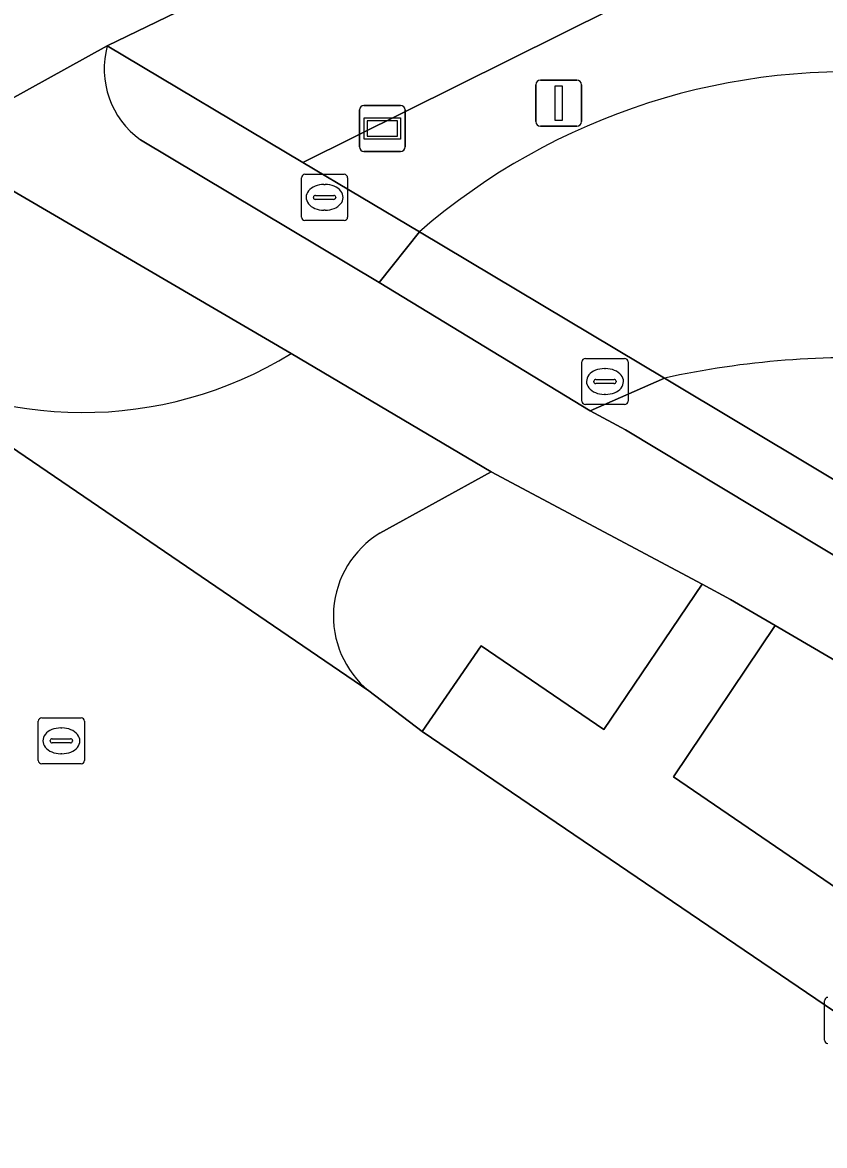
# Model space of a CAD drawing. Extents: x 157320 to 158835, y 386650 to 388491.
# Drawn here: x 158324.37 to 158341.76, y 386907.25 to 386931.6 of the extents above; entities that cross this region are included whole.
import ezdxf

# ---------------------------------------------------------------- set-up
doc = ezdxf.new("R2010")
doc.units = 0
for name, color, linetype in [('IMGEO_Berm_groen', 7, 'Continuous'), ('IMGEO_Brandkraan', 7, 'Continuous'), ('IMGEO_Fietspad_gesloten', 7, 'Continuous'), ('IMGEO_Kolk', 7, 'Continuous'), ('IMGEO_Lichtmast', 7, 'Continuous'), ('IMGEO_Rijbaan_lokaal_gesloten', 7, 'Continuous'), ('IMGEO_Rijbaan_lokaal_open', 7, 'Continuous'), ('IMGEO_Rioolput', 7, 'Continuous'), ('IMGEO_Verklikker', 7, 'Continuous'), ('IMGEO_Voetpad_open', 7, 'Continuous')]:
    doc.layers.add(name, color=color, linetype=linetype)

msp = doc.modelspace()

# ---------------------------------------------------------------- linework, layer by layer
at = {"layer": 'IMGEO_Berm_groen'}
for points in [[(158486.098, 387010.137), (158465.686, 387000), (158458.366, 386996.365), (158327.714, 386931.826), (158326.206, 386931.101), (158330.451, 386928.571), (158346.119, 386936.364), (158344.904, 386938.678), (158431.701, 386981.819), (158432.84, 386979.734), (158451.716, 386991.337)], [(158449.594, 386989.631), (158451.716, 386991.337), (158432.84, 386979.734), (158410.819, 386968.542), (158346.119, 386936.364), (158330.451, 386928.571), (158332.978, 386927.065)], [(158330.195, 386924.422), (158323.946, 386928.077)], [(158338.295, 386923.893), (158351.531, 386915.959)], [(158339.111, 386919.419), (158334.532, 386921.86), (158332.121, 386920.53)], [(158331.88, 386917.106), (158333.04, 386916.228), (158334.314, 386918.088), (158336.978, 386916.27), (158339.111, 386919.419)], [(158355.288, 386909.685), (158342.99, 386917.181), (158340.695, 386918.524), (158338.487, 386915.241), (158349.435, 386907.77), (158348.175, 386905.944), (158359.788, 386898.106)]]:
    msp.add_lwpolyline(points, dxfattribs=at)
for centre, radius, start, end in [((158342.267, 386916.368), 14.167, 84.5326, 130.9716), ((158325.675, 386931.783), 8.638, 238.0441, 301.5526), ((158342.382, 386905.164), 19.17, 86.5056, 102.3085), ((158333.217, 386918.732), 2.106, 121.3814, 230.5663)]:
    msp.add_arc(centre, radius, start, end, dxfattribs=at)
at = {"layer": 'IMGEO_Brandkraan'}
for p, q in [((158330.419, 386927.385), (158330.419, 386928.237)), ((158330.494, 386928.311), (158331.346, 386928.311)), ((158331.42, 386928.237), (158331.42, 386927.385)), ((158330.907, 386928.091), (158330.932, 386928.091)), ((158330.678, 386927.805), (158330.678, 386927.817)), ((158331.116, 386927.768), (158330.718, 386927.768)), ((158330.721, 386927.854), (158331.119, 386927.854)), ((158331.162, 386927.817), (158331.162, 386927.805)), ((158330.93, 386927.531), (158330.905, 386927.531)), ((158331.346, 386927.311), (158330.494, 386927.311))]:
    msp.add_line(p, q, dxfattribs=at)
for points in [[(158330.419, 386927.385), (158330.419, 386928.237)], [(158330.494, 386928.311), (158331.346, 386928.311)], [(158331.42, 386928.237), (158331.42, 386927.385)], [(158331.346, 386927.311), (158330.494, 386927.311)]]:
    msp.add_lwpolyline(points, dxfattribs=at)
for centre, radius, start, end in [((158330.496, 386928.235), 0.0765, 91.552, 178.448), ((158330.496, 386928.235), 0.0765, 91.552, 178.448), ((158331.344, 386928.235), 0.0765, 1.552, 88.448), ((158331.344, 386928.235), 0.0765, 1.552, 88.448), ((158330.718, 386927.814), 0.0403, 85.8775, 175.7526), ((158330.715, 386927.804), 0.0366, 178.938, 274.7102), ((158331.119, 386927.811), 0.043, 264.8664, 352.4533), ((158331.123, 386927.816), 0.0386, 1.7309, 96.639), ((158330.496, 386927.387), 0.0765, 181.552, 268.448), ((158330.496, 386927.387), 0.0765, 181.552, 268.448), ((158331.344, 386927.387), 0.0765, 271.552, 358.448), ((158331.344, 386927.387), 0.0765, 271.552, 358.448)]:
    msp.add_arc(centre, radius, start, end, dxfattribs=at)
for centre, major_axis, ratio, start_param, end_param in [((158330.906, 386927.811), (-0.387, 0.002), 0.722429, 4.712389, 7.853982), ((158330.931, 386927.811), (-0.39, 0.002), 0.717154, 1.570796, 4.712389)]:
    msp.add_ellipse(centre, major_axis=major_axis, ratio=ratio, start_param=start_param, end_param=end_param, dxfattribs=at)
at = {"layer": 'IMGEO_Fietspad_gesloten'}
for points in [[(158318.513, 386927.204), (158321.154, 386928.464), (158321.889, 386928.714), (158326.206, 386931.101), (158327.714, 386931.826), (158458.366, 386996.365)], [(158326.206, 386931.101), (158321.889, 386928.714)], [(158350.763, 386914.751), (158337.45, 386922.768), (158336.683, 386923.178), (158332.104, 386925.962), (158326.925, 386929.06)], [(158323.084, 386928.471), (158323.734, 386928.138), (158323.946, 386928.077), (158330.195, 386924.422), (158334.532, 386921.86), (158339.111, 386919.419), (158339.724, 386919.092), (158340.695, 386918.524), (158342.99, 386917.181), (158355.288, 386909.685)]]:
    msp.add_lwpolyline(points, dxfattribs=at)
msp.add_arc((158328.036, 386930.598), 1.897, 164.6392, 234.1733, dxfattribs=at)
at = {"layer": 'IMGEO_Kolk'}
msp.add_line((158341.763, 386909.534), (158341.763, 386910.386), dxfattribs=at)
msp.add_lwpolyline([(158341.763, 386909.534), (158341.763, 386910.386)], dxfattribs=at)
for centre, start, end in [((158341.84, 386910.384), 91.552, 178.448), ((158341.84, 386910.384), 91.552, 178.448), ((158341.84, 386909.536), 181.552, 268.448), ((158341.84, 386909.536), 181.552, 268.448)]:
    msp.add_arc(centre, 0.0765, start, end, dxfattribs=at)
at = {"layer": 'IMGEO_Lichtmast'}
for p, q in [((158335.501, 386929.454), (158335.501, 386930.254)), ((158335.501, 386930.254), (158335.501, 386929.454)), ((158335.601, 386930.354), (158336.391, 386930.354)), ((158336.391, 386930.354), (158335.601, 386930.354)), ((158336.491, 386930.254), (158336.491, 386929.454)), ((158336.491, 386929.454), (158336.491, 386930.254)), ((158336.391, 386929.354), (158335.601, 386929.354)), ((158335.601, 386929.354), (158336.391, 386929.354))]:
    msp.add_line(p, q, dxfattribs=at)
msp.add_lwpolyline([(158335.921, 386930.229), (158336.071, 386930.229), (158336.071, 386929.479), (158335.921, 386929.479), (158335.921, 386930.229)], dxfattribs=at)
for centre, start, end in [((158335.601, 386930.254), 90, 180), ((158335.601, 386930.254), 90, 180), ((158336.391, 386930.254), 0, 90), ((158336.391, 386930.254), 360, 90), ((158335.601, 386929.454), 180, 270), ((158335.601, 386929.454), 180, 270), ((158336.391, 386929.454), 270, 0), ((158336.391, 386929.454), 270, 0)]:
    msp.add_arc(centre, 0.1, start, end, dxfattribs=at)
at = {"layer": 'IMGEO_Rijbaan_lokaal_gesloten'}
for points in [[(158333.04, 386916.228), (158331.88, 386917.106), (158321.103, 386924.454), (158320.581, 386924.826), (158317.883, 386921.522), (158318.723, 386920.806)], [(158359.788, 386898.106), (158348.175, 386905.944), (158333.04, 386916.228)]]:
    msp.add_lwpolyline(points, dxfattribs=at)
at = {"layer": 'IMGEO_Rijbaan_lokaal_open'}
msp.add_lwpolyline([(158332.978, 386927.065), (158338.295, 386923.893)], dxfattribs=at)
for centre, radius, start, end in [((158342.267, 386916.368), 14.167, 84.5326, 130.9716), ((158342.382, 386905.164), 19.17, 86.5056, 102.3085)]:
    msp.add_arc(centre, radius, start, end, dxfattribs=at)
at = {"layer": 'IMGEO_Rioolput'}
for p, q in [((158336.576, 386924.318), (158337.428, 386924.318)), ((158336.501, 386923.392), (158336.501, 386924.244)), ((158336.989, 386924.098), (158337.014, 386924.098)), ((158337.502, 386924.244), (158337.502, 386923.392)), ((158336.76, 386923.812), (158336.76, 386923.824)), ((158336.803, 386923.861), (158337.201, 386923.861)), ((158337.244, 386923.824), (158337.244, 386923.812)), ((158337.198, 386923.775), (158336.8, 386923.775)), ((158337.012, 386923.538), (158336.987, 386923.538)), ((158337.428, 386923.318), (158336.576, 386923.318)), ((158324.786, 386916.524), (158325.638, 386916.524)), ((158324.711, 386915.598), (158324.711, 386916.45)), ((158325.199, 386916.304), (158325.224, 386916.304)), ((158325.712, 386916.45), (158325.712, 386915.598)), ((158324.97, 386916.018), (158324.97, 386916.03)), ((158325.013, 386916.067), (158325.411, 386916.067)), ((158325.454, 386916.03), (158325.454, 386916.018)), ((158325.408, 386915.981), (158325.01, 386915.981)), ((158325.222, 386915.744), (158325.197, 386915.744)), ((158325.638, 386915.524), (158324.786, 386915.524))]:
    msp.add_line(p, q, dxfattribs=at)
for points in [[(158336.576, 386924.318), (158337.428, 386924.318)], [(158336.501, 386923.392), (158336.501, 386924.244)], [(158337.502, 386924.244), (158337.502, 386923.392)], [(158337.428, 386923.318), (158336.576, 386923.318)], [(158324.786, 386916.524), (158325.638, 386916.524)], [(158324.711, 386915.598), (158324.711, 386916.45)], [(158325.712, 386916.45), (158325.712, 386915.598)], [(158325.638, 386915.524), (158324.786, 386915.524)]]:
    msp.add_lwpolyline(points, dxfattribs=at)
for centre, radius, start, end in [((158336.578, 386924.242), 0.0765, 91.552, 178.448), ((158336.578, 386924.242), 0.0765, 91.552, 178.448), ((158337.426, 386924.242), 0.0765, 1.552, 88.448), ((158337.426, 386924.242), 0.0765, 1.552, 88.448), ((158336.8, 386923.821), 0.0403, 85.8775, 175.7526), ((158336.797, 386923.811), 0.0366, 178.938, 274.7102), ((158337.201, 386923.818), 0.043, 264.8664, 352.4533), ((158337.205, 386923.823), 0.0386, 1.7309, 96.639), ((158336.578, 386923.394), 0.0765, 181.552, 268.448), ((158336.578, 386923.394), 0.0765, 181.552, 268.448), ((158337.426, 386923.394), 0.0765, 271.552, 358.448), ((158337.426, 386923.394), 0.0765, 271.552, 358.448), ((158324.788, 386916.448), 0.0765, 91.552, 178.448), ((158324.788, 386916.448), 0.0765, 91.552, 178.448), ((158325.636, 386916.448), 0.0765, 1.552, 88.448), ((158325.636, 386916.448), 0.0765, 1.552, 88.448), ((158325.01, 386916.027), 0.0403, 85.8775, 175.7526), ((158325.007, 386916.017), 0.0366, 178.938, 274.7102), ((158325.411, 386916.024), 0.043, 264.8664, 352.4533), ((158325.415, 386916.029), 0.0386, 1.7309, 96.639), ((158324.788, 386915.6), 0.0765, 181.552, 268.448), ((158324.788, 386915.6), 0.0765, 181.552, 268.448), ((158325.636, 386915.6), 0.0765, 271.552, 358.448), ((158325.636, 386915.6), 0.0765, 271.552, 358.448)]:
    msp.add_arc(centre, radius, start, end, dxfattribs=at)
for centre, major_axis, ratio, start_param, end_param in [((158336.988, 386923.818), (-0.387, 0.002), 0.722429, 4.712389, 7.853982), ((158337.013, 386923.818), (-0.39, 0.002), 0.717154, 1.570796, 4.712389), ((158325.198, 386916.024), (-0.387, 0.002), 0.722429, 4.712389, 7.853982), ((158325.223, 386916.024), (-0.39, 0.002), 0.717154, 1.570796, 4.712389)]:
    msp.add_ellipse(centre, major_axis=major_axis, ratio=ratio, start_param=start_param, end_param=end_param, dxfattribs=at)
at = {"layer": 'IMGEO_Verklikker'}
for p, q in [((158331.675, 386928.907), (158331.675, 386929.707)), ((158331.675, 386929.707), (158331.675, 386928.907)), ((158331.775, 386929.807), (158332.565, 386929.807)), ((158332.565, 386929.807), (158331.775, 386929.807)), ((158332.665, 386929.707), (158332.665, 386928.907)), ((158332.665, 386928.907), (158332.665, 386929.707)), ((158332.565, 386928.807), (158331.775, 386928.807)), ((158331.775, 386928.807), (158332.565, 386928.807))]:
    msp.add_line(p, q, dxfattribs=at)
for points in [[(158331.776, 386929.539), (158332.564, 386929.539), (158332.564, 386929.075), (158331.776, 386929.075), (158331.776, 386929.539)], [(158331.841, 386929.474), (158331.841, 386929.14), (158332.499, 386929.14), (158332.499, 386929.474), (158331.841, 386929.474)]]:
    msp.add_lwpolyline(points, dxfattribs=at)
for centre, start, end in [((158331.775, 386929.707), 90, 180), ((158331.775, 386929.707), 90, 180), ((158332.565, 386929.707), 0, 90), ((158332.565, 386929.707), 360, 90), ((158331.775, 386928.907), 180, 270), ((158331.775, 386928.907), 180, 270), ((158332.565, 386928.907), 270, 0), ((158332.565, 386928.907), 270, 0)]:
    msp.add_arc(centre, 0.1, start, end, dxfattribs=at)
at = {"layer": 'IMGEO_Voetpad_open'}
for points in [[(158326.925, 386929.06), (158332.104, 386925.962), (158332.978, 386927.065), (158330.451, 386928.571), (158326.206, 386931.101)], [(158321.103, 386924.454), (158331.88, 386917.106)], [(158332.121, 386920.53), (158334.532, 386921.86), (158330.195, 386924.422)], [(158351.531, 386915.959), (158338.295, 386923.893), (158336.683, 386923.178), (158337.45, 386922.768), (158350.763, 386914.751)]]:
    msp.add_lwpolyline(points, dxfattribs=at)
for points in [[(158338.295, 386923.893), (158332.978, 386927.065), (158332.104, 386925.962), (158336.683, 386923.178)], [(158338.487, 386915.241), (158340.695, 386918.524), (158339.724, 386919.092), (158339.111, 386919.419), (158336.978, 386916.27), (158334.314, 386918.088), (158333.04, 386916.228), (158348.175, 386905.944), (158349.435, 386907.77)]]:
    msp.add_lwpolyline(points, close=True, dxfattribs=at)
for centre, radius, start, end in [((158328.036, 386930.598), 1.897, 164.6392, 234.1733), ((158325.675, 386931.783), 8.638, 238.0441, 301.5526), ((158333.217, 386918.732), 2.106, 121.3814, 230.5663)]:
    msp.add_arc(centre, radius, start, end, dxfattribs=at)

doc.saveas('drawing.dxf')
